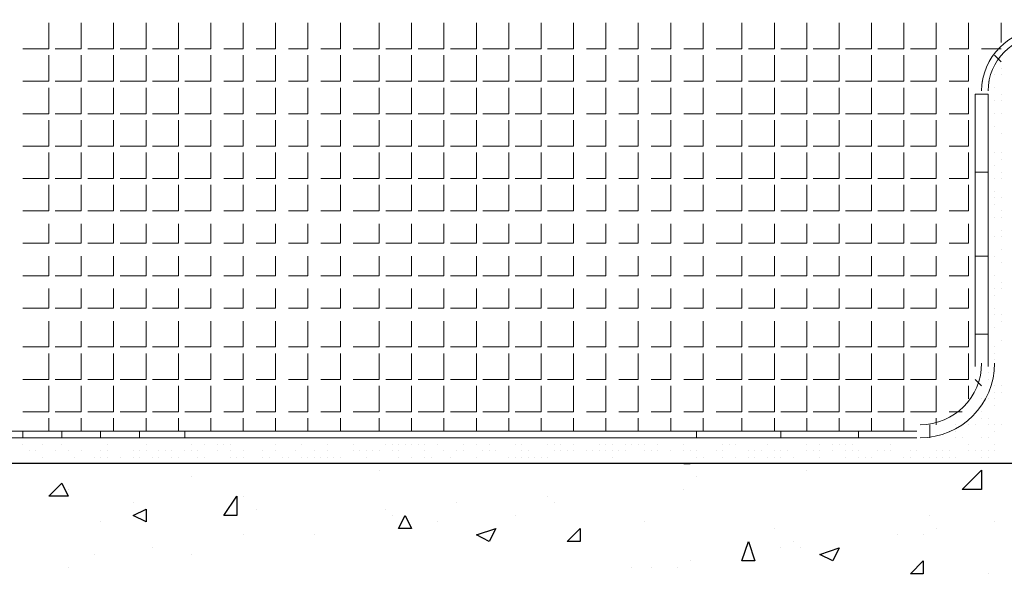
# Model space of a CAD drawing. Header units: metres. Extents: x 5.7 to 89.8, y 4 to 63.5.
# Tile 276 of 475: x 55.859 to 57.323, y 9.955 to 10.789. Entities that reach past the tile are written whole.
import ezdxf

# ---------------------------------------------------------------- set-up
doc = ezdxf.new("R2010")
doc.units = ezdxf.units.M
doc.header["$MEASUREMENT"] = 0
for name, color, linetype in [('PDF17_hatch', 7, 'Continuous'), ('PDF17_hatch-borshi', 7, 'Continuous'), ('PDF17_hatch-plan', 7, 'Continuous'), ('PDF17_kaff', 7, 'Continuous'), ('PDF17_wall', 7, 'Continuous')]:
    doc.layers.add(name, color=color, linetype=linetype)

msp = doc.modelspace()

# ---------------------------------------------------------------- linework, layer by layer
at = {"layer": 'PDF17_hatch', "lineweight": 25}
for points in [[(56.3939, 10.1192), (56.3939, 10.1192)], [(56.8466, 10.1288), (56.8562, 10.1288)], [(56.8562, 10.1288), (56.8562, 10.1288)], [(56.9525, 10.1288), (56.9525, 10.1288)], [(57.0295, 10.1192), (57.0295, 10.1192)], [(56.1146, 10.1095), (56.1146, 10.1095)], [(56.8658, 10.1095), (56.8658, 10.1095)], [(55.9316, 10.0903), (55.9316, 10.0903)], [(56.8466, 10.0903), (56.8466, 10.0903)], [(56.1916, 10.0807), (56.1916, 10.0807)], [(56.6443, 10.0807), (56.6443, 10.0807)], [(56.0279, 10.071), (56.0279, 10.071)], [(56.2109, 10.0614), (56.2109, 10.0614)], [(56.4035, 10.0614), (56.4035, 10.0614)], [(56.5095, 10.071), (56.5095, 10.071)], [(56.6539, 10.071), (56.6539, 10.071)], [(56.4131, 10.0518), (56.4131, 10.0518)], [(56.5961, 10.0518), (56.5961, 10.0518)], [(57.2125, 10.0518), (57.2125, 10.0518)], [(55.9797, 10.0421), (55.9797, 10.0421)], [(56.4806, 10.0421), (56.4806, 10.0421)], [(56.7888, 10.0421), (56.7888, 10.0421)], [(56.9814, 10.0325), (56.9814, 10.0325)], [(57.2222, 10.0325), (57.2222, 10.0325)], [(57.3089, 10.0421), (57.3089, 10.0421)], [(56.1916, 10.0229), (56.1916, 10.0229)], [(56.2976, 10.0229), (56.2976, 10.0229)], [(57.1644, 10.0229), (57.1644, 10.0229)], [(57.2029, 10.0229), (57.2029, 10.0229)], [(56.0568, 10.0036), (56.0568, 10.0036)], [(56.991, 10.0036), (56.991, 10.0036)], [(57.0103, 10.0132), (57.0103, 10.0132)], [(57.0199, 10.0036), (57.0199, 10.0036)], [(55.9701, 9.994), (55.9701, 9.994)], [(56.1146, 9.994), (56.1146, 9.994)], [(56.8562, 9.9843), (56.8562, 9.9843)], [(55.9316, 9.9747), (55.9316, 9.9747)], [(56.7695, 9.9747), (56.7695, 9.9747)], [(56.7984, 9.9747), (56.7984, 9.9747)], [(56.8369, 9.9747), (56.8369, 9.9747)], [(57.2992, 9.9651), (57.2992, 9.9651)]]:
    msp.add_lwpolyline(points, dxfattribs=at)
for points in [[(57.2896, 10.0903), (57.2607, 10.0903), (57.2896, 10.1192)], [(55.922, 10.0999), (55.9316, 10.0807), (55.9027, 10.0807)], [(56.182, 10.0807), (56.182, 10.0518), (56.1627, 10.0518)], [(56.0472, 10.0614), (56.0472, 10.0421), (56.0279, 10.0518)], [(56.4324, 10.0518), (56.442, 10.0325), (56.4228, 10.0325)], [(56.5672, 10.0325), (56.5576, 10.0132), (56.5384, 10.0229)], [(56.6925, 10.0325), (56.6925, 10.0132), (56.6732, 10.0132)], [(56.9429, 10.0132), (56.9525, 9.9843), (56.9332, 9.9843)], [(57.0777, 10.0036), (57.0681, 9.9843), (57.0488, 9.994)], [(57.2029, 9.9843), (57.2029, 9.9651), (57.1836, 9.9651)]]:
    msp.add_lwpolyline(points, close=True, dxfattribs=at)
at = {"layer": 'PDF17_hatch-borshi', "lineweight": 18}
for points in [[(57.3185, 10.7356), (57.3185, 10.7356)], [(57.3185, 10.7163), (57.3185, 10.7163)], [(57.3089, 10.7067), (57.3089, 10.7067)], [(57.3185, 10.7067), (57.3185, 10.7067)], [(57.3185, 10.7067), (57.3185, 10.7067)], [(57.2992, 10.6971), (57.2992, 10.6971)], [(57.2992, 10.6874), (57.2992, 10.6874)], [(57.3089, 10.6874), (57.3089, 10.6874)], [(57.3089, 10.6874), (57.3089, 10.6874)], [(57.3185, 10.6778), (57.3185, 10.6778)], [(57.3185, 10.6778), (57.3185, 10.6778)], [(57.2992, 10.6585), (57.2992, 10.6585)], [(57.3089, 10.6682), (57.3089, 10.6682)], [(57.3185, 10.6682), (57.3185, 10.6682)], [(57.3089, 10.6489), (57.3089, 10.6489)], [(57.3185, 10.6489), (57.3185, 10.6489)], [(57.3185, 10.6489), (57.3185, 10.6489)], [(57.2992, 10.6393), (57.2992, 10.6393)], [(57.2992, 10.6296), (57.2992, 10.6296)], [(57.3089, 10.6296), (57.3089, 10.6296)], [(57.3185, 10.62), (57.3185, 10.62)], [(57.3185, 10.62), (57.3185, 10.62)], [(57.2992, 10.6007), (57.2992, 10.6007)], [(57.2992, 10.5911), (57.2992, 10.5911)], [(57.3089, 10.5911), (57.3089, 10.5911)], [(57.3089, 10.5911), (57.3089, 10.5911)], [(57.3185, 10.5911), (57.3185, 10.5911)], [(57.2992, 10.5815), (57.2992, 10.5815)], [(57.2992, 10.5718), (57.2992, 10.5718)], [(57.3089, 10.5718), (57.3089, 10.5718)], [(57.3185, 10.5815), (57.3185, 10.5815)], [(57.3185, 10.5622), (57.3185, 10.5622)], [(57.2992, 10.543), (57.2992, 10.543)], [(57.3089, 10.5526), (57.3089, 10.5526)], [(57.3185, 10.5526), (57.3185, 10.5526)], [(57.3185, 10.5526), (57.3185, 10.5526)], [(57.3185, 10.5526), (57.3185, 10.5526)], [(57.2992, 10.5333), (57.2992, 10.5333)], [(57.3089, 10.5333), (57.3089, 10.5333)], [(57.2992, 10.5141), (57.2992, 10.5141)], [(57.3089, 10.5237), (57.3089, 10.5237)], [(57.3089, 10.5141), (57.3089, 10.5141)], [(57.3185, 10.5237), (57.3185, 10.5237)], [(57.3185, 10.5044), (57.3185, 10.5044)], [(57.2992, 10.4852), (57.2992, 10.4852)], [(57.3089, 10.4948), (57.3089, 10.4948)], [(57.3185, 10.4948), (57.3185, 10.4948)], [(57.3185, 10.4948), (57.3185, 10.4948)], [(57.3185, 10.4755), (57.3185, 10.4755)], [(57.2992, 10.4659), (57.2992, 10.4659)], [(57.2992, 10.4563), (57.2992, 10.4563)], [(57.3089, 10.4659), (57.3089, 10.4659)], [(57.3089, 10.4659), (57.3089, 10.4659)], [(57.3185, 10.4659), (57.3185, 10.4659)], [(57.3185, 10.4466), (57.3185, 10.4466)], [(57.3089, 10.437), (57.3089, 10.437)], [(57.3185, 10.4274), (57.3185, 10.4274)], [(57.2992, 10.4177), (57.2992, 10.4177)], [(57.2992, 10.4177), (57.2992, 10.4177)], [(57.3089, 10.4081), (57.3089, 10.4081)], [(57.3185, 10.3985), (57.3185, 10.3985)], [(57.3089, 10.3889), (57.3089, 10.3889)], [(57.3089, 10.3889), (57.3089, 10.3889)], [(57.3185, 10.3889), (57.3185, 10.3889)], [(57.2992, 10.3792), (57.2992, 10.3792)], [(57.3089, 10.3792), (57.3089, 10.3792)], [(57.2992, 10.3503), (57.2992, 10.3503)], [(57.3089, 10.36), (57.3089, 10.36)], [(57.3089, 10.3503), (57.3089, 10.3503)], [(57.3089, 10.3503), (57.3089, 10.3503)], [(57.3185, 10.3503), (57.3185, 10.3503)], [(57.3185, 10.3407), (57.3185, 10.3407)], [(57.2992, 10.3214), (57.2992, 10.3214)], [(57.3089, 10.3311), (57.3089, 10.3311)], [(57.3185, 10.3118), (57.3185, 10.3118)], [(57.3089, 10.3022), (57.3089, 10.3022)], [(57.3089, 10.2925), (57.3089, 10.2925)], [(57.3089, 10.2829), (57.3089, 10.2829)], [(57.2992, 10.2733), (57.2992, 10.2733)], [(57.2992, 10.2636), (57.2992, 10.2636)], [(57.3089, 10.2733), (57.3089, 10.2733)], [(57.3089, 10.2733), (57.3089, 10.2733)], [(57.2992, 10.254), (57.2992, 10.254)], [(57.3089, 10.2444), (57.3089, 10.2444)], [(57.3089, 10.2348), (57.3089, 10.2348)], [(57.3089, 10.2348), (57.3089, 10.2348)], [(57.3185, 10.2444), (57.3185, 10.2444)], [(57.3185, 10.2348), (57.3185, 10.2348)], [(57.2896, 10.2251), (57.2896, 10.2251)], [(57.2992, 10.2251), (57.2992, 10.2251)], [(57.3089, 10.2251), (57.3089, 10.2251)], [(57.28, 10.2059), (57.28, 10.2059)], [(57.2896, 10.2059), (57.2896, 10.2059)], [(57.3089, 10.2155), (57.3089, 10.2155)], [(57.2896, 10.1962), (57.2896, 10.1962)], [(57.2992, 10.1962), (57.2992, 10.1962)], [(57.2414, 10.177), (57.2414, 10.177)], [(57.2511, 10.1866), (57.2511, 10.1866)], [(57.2511, 10.177), (57.2511, 10.177)], [(57.2703, 10.1866), (57.2703, 10.1866)], [(57.2703, 10.1866), (57.2703, 10.1866)], [(57.2703, 10.1866), (57.2703, 10.1866)], [(57.28, 10.1866), (57.28, 10.1866)], [(57.28, 10.1866), (57.28, 10.1866)], [(57.2992, 10.1866), (57.2992, 10.1866)], [(57.2992, 10.1866), (57.2992, 10.1866)], [(57.3089, 10.1866), (57.3089, 10.1866)], [(57.3089, 10.177), (57.3089, 10.177)], [(57.3185, 10.1866), (57.3185, 10.1866)], [(57.3185, 10.1866), (57.3185, 10.1866)], [(55.8834, 10.1673), (55.8834, 10.1673)], [(55.8931, 10.1673), (55.8931, 10.1673)], [(55.9027, 10.1673), (55.9027, 10.1673)], [(55.9123, 10.1673), (55.9123, 10.1673)], [(55.9316, 10.1673), (55.9316, 10.1673)], [(55.9316, 10.1673), (55.9316, 10.1673)], [(55.9509, 10.1673), (55.9509, 10.1673)], [(55.9701, 10.1673), (55.9701, 10.1673)], [(55.999, 10.1673), (55.999, 10.1673)], [(56.0086, 10.1673), (56.0086, 10.1673)], [(56.0375, 10.1673), (56.0375, 10.1673)], [(56.0472, 10.1673), (56.0472, 10.1673)], [(56.0568, 10.1673), (56.0568, 10.1673)], [(56.0953, 10.1673), (56.0953, 10.1673)], [(56.0953, 10.1673), (56.0953, 10.1673)], [(56.1338, 10.1673), (56.1338, 10.1673)], [(56.1435, 10.1673), (56.1435, 10.1673)], [(56.1627, 10.1673), (56.1627, 10.1673)], [(56.1724, 10.1673), (56.1724, 10.1673)], [(56.1916, 10.1673), (56.1916, 10.1673)], [(56.1916, 10.1673), (56.1916, 10.1673)], [(56.2013, 10.1673), (56.2013, 10.1673)], [(56.2109, 10.1673), (56.2109, 10.1673)], [(56.2205, 10.1673), (56.2205, 10.1673)], [(56.2205, 10.1673), (56.2205, 10.1673)], [(56.2398, 10.1673), (56.2398, 10.1673)], [(56.259, 10.1673), (56.259, 10.1673)], [(56.2879, 10.1673), (56.2879, 10.1673)], [(56.2879, 10.1673), (56.2879, 10.1673)], [(56.3361, 10.1673), (56.3361, 10.1673)], [(56.3457, 10.1673), (56.3457, 10.1673)], [(56.3843, 10.1673), (56.3843, 10.1673)], [(56.4035, 10.1673), (56.4035, 10.1673)], [(56.4324, 10.1673), (56.4324, 10.1673)], [(56.4709, 10.1673), (56.4709, 10.1673)], [(56.4806, 10.1673), (56.4806, 10.1673)], [(56.4998, 10.1673), (56.4998, 10.1673)], [(56.5095, 10.1673), (56.5095, 10.1673)], [(56.5191, 10.1673), (56.5191, 10.1673)], [(56.5287, 10.1673), (56.5287, 10.1673)], [(56.5287, 10.1673), (56.5287, 10.1673)], [(56.5769, 10.1673), (56.5769, 10.1673)], [(56.625, 10.1673), (56.625, 10.1673)], [(56.6732, 10.1673), (56.6732, 10.1673)], [(56.7213, 10.1673), (56.7213, 10.1673)], [(56.7695, 10.1673), (56.7695, 10.1673)], [(56.808, 10.1673), (56.808, 10.1673)], [(56.8177, 10.1673), (56.8177, 10.1673)], [(56.8273, 10.1673), (56.8273, 10.1673)], [(56.8658, 10.1673), (56.8658, 10.1673)], [(56.8851, 10.1673), (56.8851, 10.1673)], [(56.914, 10.1673), (56.914, 10.1673)], [(56.9525, 10.1673), (56.9525, 10.1673)], [(56.9621, 10.1673), (56.9621, 10.1673)], [(56.9718, 10.1673), (56.9718, 10.1673)], [(57.0103, 10.1673), (57.0103, 10.1673)], [(57.0103, 10.1673), (57.0103, 10.1673)], [(57.0488, 10.1673), (57.0488, 10.1673)], [(57.0584, 10.1673), (57.0584, 10.1673)], [(57.0777, 10.1673), (57.0777, 10.1673)], [(57.0873, 10.1673), (57.0873, 10.1673)], [(57.1066, 10.1673), (57.1066, 10.1673)], [(57.1066, 10.1673), (57.1066, 10.1673)], [(57.1162, 10.1673), (57.1162, 10.1673)], [(57.1259, 10.1673), (57.1259, 10.1673)], [(57.1259, 10.1673), (57.1259, 10.1673)], [(57.1451, 10.1673), (57.1451, 10.1673)], [(57.1548, 10.1673), (57.1548, 10.1673)], [(57.1644, 10.1673), (57.1644, 10.1673)], [(57.2029, 10.1673), (57.2029, 10.1673)], [(57.2029, 10.1673), (57.2029, 10.1673)], [(57.2125, 10.1673), (57.2125, 10.1673)], [(57.2511, 10.1673), (57.2511, 10.1673)], [(57.2511, 10.1673), (57.2511, 10.1673)], [(57.2607, 10.1673), (57.2607, 10.1673)], [(57.2896, 10.1673), (57.2896, 10.1673)], [(57.2992, 10.1673), (57.2992, 10.1673)], [(55.8642, 10.1577), (55.8642, 10.1577)], [(55.8642, 10.1577), (55.8642, 10.1577)], [(55.8738, 10.1481), (55.8738, 10.1481)], [(55.8834, 10.1481), (55.8834, 10.1481)], [(55.8834, 10.1481), (55.8834, 10.1481)], [(55.8931, 10.1577), (55.8931, 10.1577)], [(55.9123, 10.1481), (55.9123, 10.1481)], [(55.922, 10.1577), (55.922, 10.1577)], [(55.9316, 10.1481), (55.9316, 10.1481)], [(55.9509, 10.1481), (55.9509, 10.1481)], [(55.9797, 10.1481), (55.9797, 10.1481)], [(55.9894, 10.1577), (55.9894, 10.1577)], [(55.9894, 10.1481), (55.9894, 10.1481)], [(56.0279, 10.1481), (56.0279, 10.1481)], [(56.0375, 10.1481), (56.0375, 10.1481)], [(56.0472, 10.1577), (56.0472, 10.1577)], [(56.0472, 10.1481), (56.0472, 10.1481)], [(56.0664, 10.1481), (56.0664, 10.1481)], [(56.0761, 10.1481), (56.0761, 10.1481)], [(56.0761, 10.1481), (56.0761, 10.1481)], [(56.0761, 10.1481), (56.0761, 10.1481)], [(56.0857, 10.1481), (56.0857, 10.1481)], [(56.105, 10.1481), (56.105, 10.1481)], [(56.1146, 10.1577), (56.1146, 10.1577)], [(56.1146, 10.1577), (56.1146, 10.1577)], [(56.1146, 10.1481), (56.1146, 10.1481)], [(56.1146, 10.1481), (56.1146, 10.1481)], [(56.1242, 10.1481), (56.1242, 10.1481)], [(56.1338, 10.1577), (56.1338, 10.1577)], [(56.1531, 10.1577), (56.1531, 10.1577)], [(56.1531, 10.1481), (56.1531, 10.1481)], [(56.1627, 10.1577), (56.1627, 10.1577)], [(56.1724, 10.1577), (56.1724, 10.1577)], [(56.1724, 10.1577), (56.1724, 10.1577)], [(56.1724, 10.1481), (56.1724, 10.1481)], [(56.1916, 10.1481), (56.1916, 10.1481)], [(56.2205, 10.1481), (56.2205, 10.1481)], [(56.2398, 10.1577), (56.2398, 10.1577)], [(56.2398, 10.1481), (56.2398, 10.1481)], [(56.2687, 10.1481), (56.2687, 10.1481)], [(56.2783, 10.1577), (56.2783, 10.1577)], [(56.2976, 10.1481), (56.2976, 10.1481)], [(56.3168, 10.1577), (56.3168, 10.1577)], [(56.3168, 10.1481), (56.3168, 10.1481)], [(56.3554, 10.1577), (56.3554, 10.1577)], [(56.3554, 10.1481), (56.3554, 10.1481)], [(56.365, 10.1481), (56.365, 10.1481)], [(56.365, 10.1481), (56.365, 10.1481)], [(56.3746, 10.1481), (56.3746, 10.1481)], [(56.3843, 10.1481), (56.3843, 10.1481)], [(56.3939, 10.1481), (56.3939, 10.1481)], [(56.4035, 10.1577), (56.4035, 10.1577)], [(56.4131, 10.1577), (56.4131, 10.1577)], [(56.4131, 10.1481), (56.4131, 10.1481)], [(56.4131, 10.1481), (56.4131, 10.1481)], [(56.4228, 10.1577), (56.4228, 10.1577)], [(56.4228, 10.1481), (56.4228, 10.1481)], [(56.4324, 10.1577), (56.4324, 10.1577)], [(56.442, 10.1577), (56.442, 10.1577)], [(56.4517, 10.1577), (56.4517, 10.1577)], [(56.4613, 10.1577), (56.4613, 10.1577)], [(56.4613, 10.1481), (56.4613, 10.1481)], [(56.4806, 10.1577), (56.4806, 10.1577)], [(56.4806, 10.1577), (56.4806, 10.1577)], [(56.4902, 10.1481), (56.4902, 10.1481)], [(56.5095, 10.1481), (56.5095, 10.1481)], [(56.5191, 10.1577), (56.5191, 10.1577)], [(56.5191, 10.1481), (56.5191, 10.1481)], [(56.5384, 10.1577), (56.5384, 10.1577)], [(56.548, 10.1481), (56.548, 10.1481)], [(56.5576, 10.1577), (56.5576, 10.1577)], [(56.5576, 10.1481), (56.5576, 10.1481)], [(56.5672, 10.1481), (56.5672, 10.1481)], [(56.5961, 10.1577), (56.5961, 10.1577)], [(56.6058, 10.1577), (56.6058, 10.1577)], [(56.6058, 10.1481), (56.6058, 10.1481)], [(56.6154, 10.1481), (56.6154, 10.1481)], [(56.6154, 10.1481), (56.6154, 10.1481)], [(56.6443, 10.1577), (56.6443, 10.1577)], [(56.6539, 10.1577), (56.6539, 10.1577)], [(56.6539, 10.1481), (56.6539, 10.1481)], [(56.6539, 10.1481), (56.6539, 10.1481)], [(56.6636, 10.1577), (56.6636, 10.1577)], [(56.6636, 10.1481), (56.6636, 10.1481)], [(56.6636, 10.1481), (56.6636, 10.1481)], [(56.6732, 10.1481), (56.6732, 10.1481)], [(56.6828, 10.1577), (56.6828, 10.1577)], [(56.6828, 10.1481), (56.6828, 10.1481)], [(56.7021, 10.1481), (56.7021, 10.1481)], [(56.7021, 10.1481), (56.7021, 10.1481)], [(56.7021, 10.1481), (56.7021, 10.1481)], [(56.7117, 10.1481), (56.7117, 10.1481)], [(56.7213, 10.1577), (56.7213, 10.1577)], [(56.7213, 10.1577), (56.7213, 10.1577)], [(56.7213, 10.1481), (56.7213, 10.1481)], [(56.731, 10.1577), (56.731, 10.1577)], [(56.731, 10.1481), (56.731, 10.1481)], [(56.7406, 10.1577), (56.7406, 10.1577)], [(56.7406, 10.1481), (56.7406, 10.1481)], [(56.7502, 10.1481), (56.7502, 10.1481)], [(56.7599, 10.1577), (56.7599, 10.1577)], [(56.7599, 10.1577), (56.7599, 10.1577)], [(56.7599, 10.1481), (56.7599, 10.1481)], [(56.7695, 10.1577), (56.7695, 10.1577)], [(56.7791, 10.1577), (56.7791, 10.1577)], [(56.7791, 10.1577), (56.7791, 10.1577)], [(56.7888, 10.1577), (56.7888, 10.1577)], [(56.7888, 10.1481), (56.7888, 10.1481)], [(56.7984, 10.1481), (56.7984, 10.1481)], [(56.7984, 10.1481), (56.7984, 10.1481)], [(56.808, 10.1577), (56.808, 10.1577)], [(56.808, 10.1481), (56.808, 10.1481)], [(56.8273, 10.1481), (56.8273, 10.1481)], [(56.8466, 10.1577), (56.8466, 10.1577)], [(56.8466, 10.1577), (56.8466, 10.1577)], [(56.8466, 10.1481), (56.8466, 10.1481)], [(56.8562, 10.1481), (56.8562, 10.1481)], [(56.8562, 10.1481), (56.8562, 10.1481)], [(56.8658, 10.1481), (56.8658, 10.1481)], [(56.8947, 10.1481), (56.8947, 10.1481)], [(56.9043, 10.1577), (56.9043, 10.1577)], [(56.9043, 10.1481), (56.9043, 10.1481)], [(56.9043, 10.1481), (56.9043, 10.1481)], [(56.914, 10.1577), (56.914, 10.1577)], [(56.9236, 10.1577), (56.9236, 10.1577)], [(56.9429, 10.1481), (56.9429, 10.1481)], [(56.9429, 10.1481), (56.9429, 10.1481)], [(56.9525, 10.1481), (56.9525, 10.1481)], [(56.9621, 10.1481), (56.9621, 10.1481)], [(56.9718, 10.1577), (56.9718, 10.1577)], [(56.9814, 10.1481), (56.9814, 10.1481)], [(56.991, 10.1481), (56.991, 10.1481)], [(56.991, 10.1481), (56.991, 10.1481)], [(56.991, 10.1481), (56.991, 10.1481)], [(57.0007, 10.1481), (57.0007, 10.1481)], [(57.0007, 10.1481), (57.0007, 10.1481)], [(57.0295, 10.1577), (57.0295, 10.1577)], [(57.0295, 10.1577), (57.0295, 10.1577)], [(57.0295, 10.1481), (57.0295, 10.1481)], [(57.0295, 10.1481), (57.0295, 10.1481)], [(57.0295, 10.1481), (57.0295, 10.1481)], [(57.0392, 10.1481), (57.0392, 10.1481)], [(57.0488, 10.1577), (57.0488, 10.1577)], [(57.0488, 10.1481), (57.0488, 10.1481)], [(57.0681, 10.1577), (57.0681, 10.1577)], [(57.0681, 10.1481), (57.0681, 10.1481)], [(57.0777, 10.1577), (57.0777, 10.1577)], [(57.0873, 10.1577), (57.0873, 10.1577)], [(57.0873, 10.1481), (57.0873, 10.1481)], [(57.097, 10.1577), (57.097, 10.1577)], [(57.097, 10.1481), (57.097, 10.1481)], [(57.1066, 10.1481), (57.1066, 10.1481)], [(57.1355, 10.1481), (57.1355, 10.1481)], [(57.1451, 10.1481), (57.1451, 10.1481)], [(57.1548, 10.1577), (57.1548, 10.1577)], [(57.1548, 10.1481), (57.1548, 10.1481)], [(57.1548, 10.1481), (57.1548, 10.1481)], [(57.1836, 10.1481), (57.1836, 10.1481)], [(57.1933, 10.1481), (57.1933, 10.1481)], [(57.1933, 10.1481), (57.1933, 10.1481)], [(57.2222, 10.1481), (57.2222, 10.1481)], [(57.2318, 10.1481), (57.2318, 10.1481)], [(57.2318, 10.1481), (57.2318, 10.1481)], [(57.2414, 10.1481), (57.2414, 10.1481)], [(57.2703, 10.1577), (57.2703, 10.1577)], [(57.2703, 10.1481), (57.2703, 10.1481)], [(57.28, 10.1481), (57.28, 10.1481)], [(57.28, 10.1481), (57.28, 10.1481)], [(57.2896, 10.1481), (57.2896, 10.1481)], [(57.2896, 10.1481), (57.2896, 10.1481)], [(57.2992, 10.1481), (57.2992, 10.1481)], [(57.3089, 10.1577), (57.3089, 10.1577)], [(57.3089, 10.1481), (57.3089, 10.1481)], [(55.8931, 10.1384), (55.8931, 10.1384)], [(55.9412, 10.1384), (55.9412, 10.1384)], [(55.9412, 10.1384), (55.9412, 10.1384)], [(55.9701, 10.1384), (55.9701, 10.1384)], [(55.9797, 10.1384), (55.9797, 10.1384)], [(55.9894, 10.1384), (55.9894, 10.1384)], [(55.9894, 10.1384), (55.9894, 10.1384)], [(56.0086, 10.1384), (56.0086, 10.1384)], [(56.0086, 10.1384), (56.0086, 10.1384)], [(56.0086, 10.1384), (56.0086, 10.1384)], [(56.0279, 10.1384), (56.0279, 10.1384)], [(56.0375, 10.1384), (56.0375, 10.1384)], [(56.0375, 10.1384), (56.0375, 10.1384)], [(56.0568, 10.1384), (56.0568, 10.1384)], [(56.0664, 10.1384), (56.0664, 10.1384)], [(56.0857, 10.1384), (56.0857, 10.1384)], [(56.0953, 10.1384), (56.0953, 10.1384)], [(56.1242, 10.1384), (56.1242, 10.1384)], [(56.1338, 10.1384), (56.1338, 10.1384)], [(56.1338, 10.1384), (56.1338, 10.1384)], [(56.1724, 10.1384), (56.1724, 10.1384)], [(56.182, 10.1384), (56.182, 10.1384)], [(56.1916, 10.1384), (56.1916, 10.1384)], [(56.2205, 10.1384), (56.2205, 10.1384)], [(56.2302, 10.1384), (56.2302, 10.1384)], [(56.2494, 10.1384), (56.2494, 10.1384)], [(56.259, 10.1384), (56.259, 10.1384)], [(56.2783, 10.1384), (56.2783, 10.1384)], [(56.2879, 10.1384), (56.2879, 10.1384)], [(56.2976, 10.1384), (56.2976, 10.1384)], [(56.2976, 10.1384), (56.2976, 10.1384)], [(56.3072, 10.1384), (56.3072, 10.1384)], [(56.3168, 10.1384), (56.3168, 10.1384)], [(56.3265, 10.1384), (56.3265, 10.1384)], [(56.3361, 10.1384), (56.3361, 10.1384)], [(56.3361, 10.1384), (56.3361, 10.1384)], [(56.3746, 10.1384), (56.3746, 10.1384)], [(56.3746, 10.1384), (56.3746, 10.1384)], [(56.3746, 10.1384), (56.3746, 10.1384)], [(56.4228, 10.1384), (56.4228, 10.1384)], [(56.4228, 10.1384), (56.4228, 10.1384)], [(56.442, 10.1384), (56.442, 10.1384)], [(56.4613, 10.1384), (56.4613, 10.1384)], [(56.4709, 10.1384), (56.4709, 10.1384)], [(56.4998, 10.1384), (56.4998, 10.1384)], [(56.4998, 10.1384), (56.4998, 10.1384)], [(56.5384, 10.1384), (56.5384, 10.1384)], [(56.5865, 10.1384), (56.5865, 10.1384)], [(56.5961, 10.1384), (56.5961, 10.1384)], [(56.6058, 10.1384), (56.6058, 10.1384)], [(56.6154, 10.1384), (56.6154, 10.1384)], [(56.625, 10.1384), (56.625, 10.1384)], [(56.6347, 10.1384), (56.6347, 10.1384)], [(56.6443, 10.1384), (56.6443, 10.1384)], [(56.7406, 10.1384), (56.7406, 10.1384)], [(56.8658, 10.1384), (56.8658, 10.1384)], [(56.8754, 10.1384), (56.8754, 10.1384)], [(56.9043, 10.1384), (56.9043, 10.1384)], [(56.9236, 10.1384), (56.9236, 10.1384)], [(56.9236, 10.1384), (56.9236, 10.1384)], [(56.9429, 10.1384), (56.9429, 10.1384)], [(56.9525, 10.1384), (56.9525, 10.1384)], [(56.9718, 10.1384), (56.9718, 10.1384)], [(56.9814, 10.1384), (56.9814, 10.1384)], [(56.991, 10.1384), (56.991, 10.1384)], [(57.0103, 10.1384), (57.0103, 10.1384)], [(57.0488, 10.1384), (57.0488, 10.1384)], [(57.0488, 10.1384), (57.0488, 10.1384)], [(57.0873, 10.1384), (57.0873, 10.1384)], [(57.1066, 10.1384), (57.1066, 10.1384)], [(57.1162, 10.1384), (57.1162, 10.1384)], [(57.1259, 10.1384), (57.1259, 10.1384)], [(57.174, 10.1384), (57.174, 10.1384)], [(57.174, 10.1384), (57.174, 10.1384)], [(57.1836, 10.1384), (57.1836, 10.1384)], [(57.2029, 10.1384), (57.2029, 10.1384)], [(57.2125, 10.1384), (57.2125, 10.1384)], [(57.2125, 10.1384), (57.2125, 10.1384)], [(57.2222, 10.1384), (57.2222, 10.1384)], [(57.2318, 10.1384), (57.2318, 10.1384)], [(57.2414, 10.1384), (57.2414, 10.1384)], [(57.2511, 10.1384), (57.2511, 10.1384)], [(57.2511, 10.1384), (57.2511, 10.1384)], [(57.2896, 10.1384), (57.2896, 10.1384)], [(57.2992, 10.1384), (57.2992, 10.1384)], [(55.9316, 10.1288), (55.9316, 10.1288)], [(56.2687, 10.1288), (56.2687, 10.1288)], [(56.5672, 10.1288), (56.5672, 10.1288)], [(56.5769, 10.1288), (56.5769, 10.1288)]]:
    msp.add_lwpolyline(points, dxfattribs=at)
at = {"layer": 'PDF17_hatch-plan', "lineweight": 18}
for points in [[(55.8642, 10.7452), (55.9027, 10.7452), (55.9027, 10.7837)], [(55.9123, 10.7452), (55.9509, 10.7452), (55.9509, 10.7837)], [(55.9605, 10.7452), (55.999, 10.7452), (55.999, 10.7837)], [(56.0086, 10.7452), (56.0472, 10.7452), (56.0472, 10.7837)], [(56.0568, 10.7452), (56.0953, 10.7452), (56.0953, 10.7837)], [(56.105, 10.7452), (56.1435, 10.7452), (56.1435, 10.7837)], [(56.1627, 10.7452), (56.1916, 10.7452), (56.1916, 10.7837)], [(56.2109, 10.7452), (56.2398, 10.7452), (56.2398, 10.7837)], [(56.259, 10.7452), (56.2879, 10.7452), (56.2879, 10.7837)], [(56.3072, 10.7452), (56.3361, 10.7452), (56.3361, 10.7837)], [(56.3554, 10.7452), (56.3939, 10.7452), (56.3939, 10.7837)], [(56.4035, 10.7452), (56.442, 10.7452), (56.442, 10.7837)], [(56.4517, 10.7452), (56.4902, 10.7452), (56.4902, 10.7837)], [(56.4998, 10.7452), (56.5384, 10.7452), (56.5384, 10.7837)], [(56.548, 10.7452), (56.5865, 10.7452), (56.5865, 10.7837)], [(56.5961, 10.7452), (56.6347, 10.7452), (56.6347, 10.7837)], [(56.6443, 10.7452), (56.6828, 10.7452), (56.6828, 10.7837)], [(56.7021, 10.7452), (56.731, 10.7452), (56.731, 10.7837)], [(56.7502, 10.7452), (56.7791, 10.7452), (56.7791, 10.7837)], [(56.7984, 10.7452), (56.8273, 10.7452), (56.8273, 10.7837)], [(56.8466, 10.7452), (56.8754, 10.7452), (56.8754, 10.7837)], [(56.8947, 10.7452), (56.9332, 10.7452), (56.9332, 10.7837)], [(56.9429, 10.7452), (56.9814, 10.7452), (56.9814, 10.7837)], [(56.991, 10.7452), (57.0295, 10.7452), (57.0295, 10.7837)], [(57.0392, 10.7452), (57.0777, 10.7452), (57.0777, 10.7837)], [(57.0873, 10.7452), (57.1259, 10.7452), (57.1259, 10.7837)], [(57.1355, 10.7452), (57.174, 10.7452), (57.174, 10.7837)], [(57.1836, 10.7452), (57.2222, 10.7452), (57.2222, 10.7837)], [(57.2414, 10.7452), (57.2703, 10.7452), (57.2703, 10.7837)], [(57.3185, 10.7548), (57.3185, 10.7837)], [(55.8642, 10.6971), (55.9027, 10.6971), (55.9027, 10.7356)], [(55.9123, 10.6971), (55.9509, 10.6971), (55.9509, 10.7356)], [(55.9605, 10.6971), (55.999, 10.6971), (55.999, 10.7356)], [(56.0086, 10.6971), (56.0472, 10.6971), (56.0472, 10.7356)], [(56.0568, 10.6971), (56.0953, 10.6971), (56.0953, 10.7356)], [(56.105, 10.6971), (56.1435, 10.6971), (56.1435, 10.7356)], [(56.1627, 10.6971), (56.1916, 10.6971), (56.1916, 10.7356)], [(56.2109, 10.6971), (56.2398, 10.6971), (56.2398, 10.7356)], [(56.259, 10.6971), (56.2879, 10.6971), (56.2879, 10.7356)], [(56.3072, 10.6971), (56.3361, 10.6971), (56.3361, 10.7356)], [(56.3554, 10.6971), (56.3939, 10.6971), (56.3939, 10.7356)], [(56.4035, 10.6971), (56.442, 10.6971), (56.442, 10.7356)], [(56.4517, 10.6971), (56.4902, 10.6971), (56.4902, 10.7356)], [(56.4998, 10.6971), (56.5384, 10.6971), (56.5384, 10.7356)], [(56.548, 10.6971), (56.5865, 10.6971), (56.5865, 10.7356)], [(56.5961, 10.6971), (56.6347, 10.6971), (56.6347, 10.7356)], [(56.6443, 10.6971), (56.6828, 10.6971), (56.6828, 10.7356)], [(56.7021, 10.6971), (56.731, 10.6971), (56.731, 10.7356)], [(56.7502, 10.6971), (56.7791, 10.6971), (56.7791, 10.7356)], [(56.7984, 10.6971), (56.8273, 10.6971), (56.8273, 10.7356)], [(56.8466, 10.6971), (56.8754, 10.6971), (56.8754, 10.7356)], [(56.8947, 10.6971), (56.9332, 10.6971), (56.9332, 10.7356)], [(56.9429, 10.6971), (56.9814, 10.6971), (56.9814, 10.7356)], [(56.991, 10.6971), (57.0295, 10.6971), (57.0295, 10.7356)], [(57.0392, 10.6971), (57.0777, 10.6971), (57.0777, 10.7356)], [(57.0873, 10.6971), (57.1259, 10.6971), (57.1259, 10.7356)], [(57.1355, 10.6971), (57.174, 10.6971), (57.174, 10.7356)], [(57.1836, 10.6971), (57.2222, 10.6971), (57.2222, 10.7356)], [(57.2414, 10.6971), (57.2703, 10.6971), (57.2703, 10.7356)], [(57.3185, 10.7452), (57.2896, 10.7452)], [(55.8642, 10.6489), (55.9027, 10.6489), (55.9027, 10.6874)], [(55.9123, 10.6489), (55.9509, 10.6489), (55.9509, 10.6874)], [(55.9605, 10.6489), (55.999, 10.6489), (55.999, 10.6874)], [(56.0086, 10.6489), (56.0472, 10.6489), (56.0472, 10.6874)], [(56.0568, 10.6489), (56.0953, 10.6489), (56.0953, 10.6874)], [(56.105, 10.6489), (56.1435, 10.6489), (56.1435, 10.6874)], [(56.1627, 10.6489), (56.1916, 10.6489), (56.1916, 10.6874)], [(56.2109, 10.6489), (56.2398, 10.6489), (56.2398, 10.6874)], [(56.259, 10.6489), (56.2879, 10.6489), (56.2879, 10.6874)], [(56.3072, 10.6489), (56.3361, 10.6489), (56.3361, 10.6874)], [(56.3554, 10.6489), (56.3939, 10.6489), (56.3939, 10.6874)], [(56.4035, 10.6489), (56.442, 10.6489), (56.442, 10.6874)], [(56.4517, 10.6489), (56.4902, 10.6489), (56.4902, 10.6874)], [(56.4998, 10.6489), (56.5384, 10.6489), (56.5384, 10.6874)], [(56.548, 10.6489), (56.5865, 10.6489), (56.5865, 10.6874)], [(56.5961, 10.6489), (56.6347, 10.6489), (56.6347, 10.6874)], [(56.6443, 10.6489), (56.6828, 10.6489), (56.6828, 10.6874)], [(56.7021, 10.6489), (56.731, 10.6489), (56.731, 10.6874)], [(56.7502, 10.6489), (56.7791, 10.6489), (56.7791, 10.6874)], [(56.7984, 10.6489), (56.8273, 10.6489), (56.8273, 10.6874)], [(56.8466, 10.6489), (56.8754, 10.6489), (56.8754, 10.6874)], [(56.8947, 10.6489), (56.9332, 10.6489), (56.9332, 10.6874)], [(56.9429, 10.6489), (56.9814, 10.6489), (56.9814, 10.6874)], [(56.991, 10.6489), (57.0295, 10.6489), (57.0295, 10.6874)], [(57.0392, 10.6489), (57.0777, 10.6489), (57.0777, 10.6874)], [(57.0873, 10.6489), (57.1259, 10.6489), (57.1259, 10.6874)], [(57.1355, 10.6489), (57.174, 10.6489), (57.174, 10.6874)], [(57.1836, 10.6489), (57.2222, 10.6489), (57.2222, 10.6874)], [(57.2414, 10.6489), (57.2703, 10.6489), (57.2703, 10.6874)], [(57.2896, 10.6971), (57.2896, 10.6971)], [(55.8642, 10.6007), (55.9027, 10.6007), (55.9027, 10.6393)], [(55.9123, 10.6007), (55.9509, 10.6007), (55.9509, 10.6393)], [(55.9605, 10.6007), (55.999, 10.6007), (55.999, 10.6393)], [(56.0086, 10.6007), (56.0472, 10.6007), (56.0472, 10.6393)], [(56.0568, 10.6007), (56.0953, 10.6007), (56.0953, 10.6393)], [(56.105, 10.6007), (56.1435, 10.6007), (56.1435, 10.6393)], [(56.1627, 10.6007), (56.1916, 10.6007), (56.1916, 10.6393)], [(56.2109, 10.6007), (56.2398, 10.6007), (56.2398, 10.6393)], [(56.259, 10.6007), (56.2879, 10.6007), (56.2879, 10.6393)], [(56.3072, 10.6007), (56.3361, 10.6007), (56.3361, 10.6393)], [(56.3554, 10.6007), (56.3939, 10.6007), (56.3939, 10.6393)], [(56.4035, 10.6007), (56.442, 10.6007), (56.442, 10.6393)], [(56.4517, 10.6007), (56.4902, 10.6007), (56.4902, 10.6393)], [(56.4998, 10.6007), (56.5384, 10.6007), (56.5384, 10.6393)], [(56.548, 10.6007), (56.5865, 10.6007), (56.5865, 10.6393)], [(56.5961, 10.6007), (56.6347, 10.6007), (56.6347, 10.6393)], [(56.6443, 10.6007), (56.6828, 10.6007), (56.6828, 10.6393)], [(56.7021, 10.6007), (56.731, 10.6007), (56.731, 10.6393)], [(56.7502, 10.6007), (56.7791, 10.6007), (56.7791, 10.6393)], [(56.7984, 10.6007), (56.8273, 10.6007), (56.8273, 10.6393)], [(56.8466, 10.6007), (56.8754, 10.6007), (56.8754, 10.6393)], [(56.8947, 10.6007), (56.9332, 10.6007), (56.9332, 10.6393)], [(56.9429, 10.6007), (56.9814, 10.6007), (56.9814, 10.6393)], [(56.991, 10.6007), (57.0295, 10.6007), (57.0295, 10.6393)], [(57.0392, 10.6007), (57.0777, 10.6007), (57.0777, 10.6393)], [(57.0873, 10.6007), (57.1259, 10.6007), (57.1259, 10.6393)], [(57.1355, 10.6007), (57.174, 10.6007), (57.174, 10.6393)], [(57.1836, 10.6007), (57.2222, 10.6007), (57.2222, 10.6393)], [(57.2414, 10.6007), (57.2703, 10.6007), (57.2703, 10.6393)], [(55.8642, 10.5526), (55.9027, 10.5526), (55.9027, 10.5911)], [(55.9123, 10.5526), (55.9509, 10.5526), (55.9509, 10.5911)], [(55.9605, 10.5526), (55.999, 10.5526), (55.999, 10.5911)], [(56.0086, 10.5526), (56.0472, 10.5526), (56.0472, 10.5911)], [(56.0568, 10.5526), (56.0953, 10.5526), (56.0953, 10.5911)], [(56.105, 10.5526), (56.1435, 10.5526), (56.1435, 10.5911)], [(56.1627, 10.5526), (56.1916, 10.5526), (56.1916, 10.5911)], [(56.2109, 10.5526), (56.2398, 10.5526), (56.2398, 10.5911)], [(56.259, 10.5526), (56.2879, 10.5526), (56.2879, 10.5911)], [(56.3072, 10.5526), (56.3361, 10.5526), (56.3361, 10.5911)], [(56.3554, 10.5526), (56.3939, 10.5526), (56.3939, 10.5911)], [(56.4035, 10.5526), (56.442, 10.5526), (56.442, 10.5911)], [(56.4517, 10.5526), (56.4902, 10.5526), (56.4902, 10.5911)], [(56.4998, 10.5526), (56.5384, 10.5526), (56.5384, 10.5911)], [(56.548, 10.5526), (56.5865, 10.5526), (56.5865, 10.5911)], [(56.5961, 10.5526), (56.6347, 10.5526), (56.6347, 10.5911)], [(56.6443, 10.5526), (56.6828, 10.5526), (56.6828, 10.5911)], [(56.7021, 10.5526), (56.731, 10.5526), (56.731, 10.5911)], [(56.7502, 10.5526), (56.7791, 10.5526), (56.7791, 10.5911)], [(56.7984, 10.5526), (56.8273, 10.5526), (56.8273, 10.5911)], [(56.8466, 10.5526), (56.8754, 10.5526), (56.8754, 10.5911)], [(56.8947, 10.5526), (56.9332, 10.5526), (56.9332, 10.5911)], [(56.9429, 10.5526), (56.9814, 10.5526), (56.9814, 10.5911)], [(56.991, 10.5526), (57.0295, 10.5526), (57.0295, 10.5911)], [(57.0392, 10.5526), (57.0777, 10.5526), (57.0777, 10.5911)], [(57.0873, 10.5526), (57.1259, 10.5526), (57.1259, 10.5911)], [(57.1355, 10.5526), (57.174, 10.5526), (57.174, 10.5911)], [(57.1836, 10.5526), (57.2222, 10.5526), (57.2222, 10.5911)], [(57.2414, 10.5526), (57.2703, 10.5526), (57.2703, 10.5911)], [(55.8642, 10.5044), (55.9027, 10.5044), (55.9027, 10.543)], [(55.9123, 10.5044), (55.9509, 10.5044), (55.9509, 10.543)], [(55.9605, 10.5044), (55.999, 10.5044), (55.999, 10.543)], [(56.0086, 10.5044), (56.0472, 10.5044), (56.0472, 10.543)], [(56.0568, 10.5044), (56.0953, 10.5044), (56.0953, 10.543)], [(56.105, 10.5044), (56.1435, 10.5044), (56.1435, 10.543)], [(56.1627, 10.5044), (56.1916, 10.5044), (56.1916, 10.543)], [(56.2109, 10.5044), (56.2398, 10.5044), (56.2398, 10.543)], [(56.259, 10.5044), (56.2879, 10.5044), (56.2879, 10.543)], [(56.3072, 10.5044), (56.3361, 10.5044), (56.3361, 10.543)], [(56.3554, 10.5044), (56.3939, 10.5044), (56.3939, 10.543)], [(56.4035, 10.5044), (56.442, 10.5044), (56.442, 10.543)], [(56.4517, 10.5044), (56.4902, 10.5044), (56.4902, 10.543)], [(56.4998, 10.5044), (56.5384, 10.5044), (56.5384, 10.543)], [(56.548, 10.5044), (56.5865, 10.5044), (56.5865, 10.543)], [(56.5961, 10.5044), (56.6347, 10.5044), (56.6347, 10.543)], [(56.6443, 10.5044), (56.6828, 10.5044), (56.6828, 10.543)], [(56.7021, 10.5044), (56.731, 10.5044), (56.731, 10.543)], [(56.7502, 10.5044), (56.7791, 10.5044), (56.7791, 10.543)], [(56.7984, 10.5044), (56.8273, 10.5044), (56.8273, 10.543)], [(56.8466, 10.5044), (56.8754, 10.5044), (56.8754, 10.543)], [(56.8947, 10.5044), (56.9332, 10.5044), (56.9332, 10.543)], [(56.9429, 10.5044), (56.9814, 10.5044), (56.9814, 10.543)], [(56.991, 10.5044), (57.0295, 10.5044), (57.0295, 10.543)], [(57.0392, 10.5044), (57.0777, 10.5044), (57.0777, 10.543)], [(57.0873, 10.5044), (57.1259, 10.5044), (57.1259, 10.543)], [(57.1355, 10.5044), (57.174, 10.5044), (57.174, 10.543)], [(57.1836, 10.5044), (57.2222, 10.5044), (57.2222, 10.543)], [(57.2414, 10.5044), (57.2703, 10.5044), (57.2703, 10.543)], [(55.8642, 10.4563), (55.9027, 10.4563), (55.9027, 10.4852)], [(55.9123, 10.4563), (55.9509, 10.4563), (55.9509, 10.4852)], [(55.9605, 10.4563), (55.999, 10.4563), (55.999, 10.4852)], [(56.0086, 10.4563), (56.0472, 10.4563), (56.0472, 10.4852)], [(56.0568, 10.4563), (56.0953, 10.4563), (56.0953, 10.4852)], [(56.105, 10.4563), (56.1435, 10.4563), (56.1435, 10.4852)], [(56.1627, 10.4563), (56.1916, 10.4563), (56.1916, 10.4852)], [(56.2109, 10.4563), (56.2398, 10.4563), (56.2398, 10.4852)], [(56.259, 10.4563), (56.2879, 10.4563), (56.2879, 10.4852)], [(56.3072, 10.4563), (56.3361, 10.4563), (56.3361, 10.4852)], [(56.3554, 10.4563), (56.3939, 10.4563), (56.3939, 10.4852)], [(56.4035, 10.4563), (56.442, 10.4563), (56.442, 10.4852)], [(56.4517, 10.4563), (56.4902, 10.4563), (56.4902, 10.4852)], [(56.4998, 10.4563), (56.5384, 10.4563), (56.5384, 10.4852)], [(56.548, 10.4563), (56.5865, 10.4563), (56.5865, 10.4852)], [(56.5961, 10.4563), (56.6347, 10.4563), (56.6347, 10.4852)], [(56.6443, 10.4563), (56.6828, 10.4563), (56.6828, 10.4852)], [(56.7021, 10.4563), (56.731, 10.4563), (56.731, 10.4852)], [(56.7502, 10.4563), (56.7791, 10.4563), (56.7791, 10.4852)], [(56.7984, 10.4563), (56.8273, 10.4563), (56.8273, 10.4852)], [(56.8466, 10.4563), (56.8754, 10.4563), (56.8754, 10.4852)], [(56.8947, 10.4563), (56.9332, 10.4563), (56.9332, 10.4852)], [(56.9429, 10.4563), (56.9814, 10.4563), (56.9814, 10.4852)], [(56.991, 10.4563), (57.0295, 10.4563), (57.0295, 10.4852)], [(57.0392, 10.4563), (57.0777, 10.4563), (57.0777, 10.4852)], [(57.0873, 10.4563), (57.1259, 10.4563), (57.1259, 10.4852)], [(57.1355, 10.4563), (57.174, 10.4563), (57.174, 10.4852)], [(57.1836, 10.4563), (57.2222, 10.4563), (57.2222, 10.4852)], [(57.2414, 10.4563), (57.2703, 10.4563), (57.2703, 10.4852)], [(55.8642, 10.4081), (55.9027, 10.4081), (55.9027, 10.437)], [(55.9123, 10.4081), (55.9509, 10.4081), (55.9509, 10.437)], [(55.9605, 10.4081), (55.999, 10.4081), (55.999, 10.437)], [(56.0086, 10.4081), (56.0472, 10.4081), (56.0472, 10.437)], [(56.0568, 10.4081), (56.0953, 10.4081), (56.0953, 10.437)], [(56.105, 10.4081), (56.1435, 10.4081), (56.1435, 10.437)], [(56.1627, 10.4081), (56.1916, 10.4081), (56.1916, 10.437)], [(56.2109, 10.4081), (56.2398, 10.4081), (56.2398, 10.437)], [(56.259, 10.4081), (56.2879, 10.4081), (56.2879, 10.437)], [(56.3072, 10.4081), (56.3361, 10.4081), (56.3361, 10.437)], [(56.3554, 10.4081), (56.3939, 10.4081), (56.3939, 10.437)], [(56.4035, 10.4081), (56.442, 10.4081), (56.442, 10.437)], [(56.4517, 10.4081), (56.4902, 10.4081), (56.4902, 10.437)], [(56.4998, 10.4081), (56.5384, 10.4081), (56.5384, 10.437)], [(56.548, 10.4081), (56.5865, 10.4081), (56.5865, 10.437)], [(56.5961, 10.4081), (56.6347, 10.4081), (56.6347, 10.437)], [(56.6443, 10.4081), (56.6828, 10.4081), (56.6828, 10.437)], [(56.7021, 10.4081), (56.731, 10.4081), (56.731, 10.437)], [(56.7502, 10.4081), (56.7791, 10.4081), (56.7791, 10.437)], [(56.7984, 10.4081), (56.8273, 10.4081), (56.8273, 10.437)], [(56.8466, 10.4081), (56.8754, 10.4081), (56.8754, 10.437)], [(56.8947, 10.4081), (56.9332, 10.4081), (56.9332, 10.437)], [(56.9429, 10.4081), (56.9814, 10.4081), (56.9814, 10.437)], [(56.991, 10.4081), (57.0295, 10.4081), (57.0295, 10.437)], [(57.0392, 10.4081), (57.0777, 10.4081), (57.0777, 10.437)], [(57.0873, 10.4081), (57.1259, 10.4081), (57.1259, 10.437)], [(57.1355, 10.4081), (57.174, 10.4081), (57.174, 10.437)], [(57.1836, 10.4081), (57.2222, 10.4081), (57.2222, 10.437)], [(57.2414, 10.4081), (57.2703, 10.4081), (57.2703, 10.437)], [(55.8642, 10.36), (55.9027, 10.36), (55.9027, 10.3889)], [(55.9123, 10.36), (55.9509, 10.36), (55.9509, 10.3889)], [(55.9605, 10.36), (55.999, 10.36), (55.999, 10.3889)], [(56.0086, 10.36), (56.0472, 10.36), (56.0472, 10.3889)], [(56.0568, 10.36), (56.0953, 10.36), (56.0953, 10.3889)], [(56.105, 10.36), (56.1435, 10.36), (56.1435, 10.3889)], [(56.1627, 10.36), (56.1916, 10.36), (56.1916, 10.3889)], [(56.2109, 10.36), (56.2398, 10.36), (56.2398, 10.3889)], [(56.259, 10.36), (56.2879, 10.36), (56.2879, 10.3889)], [(56.3072, 10.36), (56.3361, 10.36), (56.3361, 10.3889)], [(56.3554, 10.36), (56.3939, 10.36), (56.3939, 10.3889)], [(56.4035, 10.36), (56.442, 10.36), (56.442, 10.3889)], [(56.4517, 10.36), (56.4902, 10.36), (56.4902, 10.3889)], [(56.4998, 10.36), (56.5384, 10.36), (56.5384, 10.3889)], [(56.548, 10.36), (56.5865, 10.36), (56.5865, 10.3889)], [(56.5961, 10.36), (56.6347, 10.36), (56.6347, 10.3889)], [(56.6443, 10.36), (56.6828, 10.36), (56.6828, 10.3889)], [(56.7021, 10.36), (56.731, 10.36), (56.731, 10.3889)], [(56.7502, 10.36), (56.7791, 10.36), (56.7791, 10.3889)], [(56.7984, 10.36), (56.8273, 10.36), (56.8273, 10.3889)], [(56.8466, 10.36), (56.8754, 10.36), (56.8754, 10.3889)], [(56.8947, 10.36), (56.9332, 10.36), (56.9332, 10.3889)], [(56.9429, 10.36), (56.9814, 10.36), (56.9814, 10.3889)], [(56.991, 10.36), (57.0295, 10.36), (57.0295, 10.3889)], [(57.0392, 10.36), (57.0777, 10.36), (57.0777, 10.3889)], [(57.0873, 10.36), (57.1259, 10.36), (57.1259, 10.3889)], [(57.1355, 10.36), (57.174, 10.36), (57.174, 10.3889)], [(57.1836, 10.36), (57.2222, 10.36), (57.2222, 10.3889)], [(57.2414, 10.36), (57.2703, 10.36), (57.2703, 10.3889)], [(55.8642, 10.3022), (55.9027, 10.3022), (55.9027, 10.3407)], [(55.9123, 10.3022), (55.9509, 10.3022), (55.9509, 10.3407)], [(55.9605, 10.3022), (55.999, 10.3022), (55.999, 10.3407)], [(56.0086, 10.3022), (56.0472, 10.3022), (56.0472, 10.3407)], [(56.0568, 10.3022), (56.0953, 10.3022), (56.0953, 10.3407)], [(56.105, 10.3022), (56.1435, 10.3022), (56.1435, 10.3407)], [(56.1627, 10.3022), (56.1916, 10.3022), (56.1916, 10.3407)], [(56.2109, 10.3022), (56.2398, 10.3022), (56.2398, 10.3407)], [(56.259, 10.3022), (56.2879, 10.3022), (56.2879, 10.3407)], [(56.3072, 10.3022), (56.3361, 10.3022), (56.3361, 10.3407)], [(56.3554, 10.3022), (56.3939, 10.3022), (56.3939, 10.3407)], [(56.4035, 10.3022), (56.442, 10.3022), (56.442, 10.3407)], [(56.4517, 10.3022), (56.4902, 10.3022), (56.4902, 10.3407)], [(56.4998, 10.3022), (56.5384, 10.3022), (56.5384, 10.3407)], [(56.548, 10.3022), (56.5865, 10.3022), (56.5865, 10.3407)], [(56.5961, 10.3022), (56.6347, 10.3022), (56.6347, 10.3407)], [(56.6443, 10.3022), (56.6828, 10.3022), (56.6828, 10.3407)], [(56.7021, 10.3022), (56.731, 10.3022), (56.731, 10.3407)], [(56.7502, 10.3022), (56.7791, 10.3022), (56.7791, 10.3407)], [(56.7984, 10.3022), (56.8273, 10.3022), (56.8273, 10.3407)], [(56.8466, 10.3022), (56.8754, 10.3022), (56.8754, 10.3407)], [(56.8947, 10.3022), (56.9332, 10.3022), (56.9332, 10.3407)], [(56.9429, 10.3022), (56.9814, 10.3022), (56.9814, 10.3407)], [(56.991, 10.3022), (57.0295, 10.3022), (57.0295, 10.3407)], [(57.0392, 10.3022), (57.0777, 10.3022), (57.0777, 10.3407)], [(57.0873, 10.3022), (57.1259, 10.3022), (57.1259, 10.3407)], [(57.1355, 10.3022), (57.174, 10.3022), (57.174, 10.3407)], [(57.1836, 10.3022), (57.2222, 10.3022), (57.2222, 10.3407)], [(57.2414, 10.3022), (57.2703, 10.3022), (57.2703, 10.3407)], [(55.8642, 10.254), (55.9027, 10.254), (55.9027, 10.2925)], [(55.9123, 10.254), (55.9509, 10.254), (55.9509, 10.2925)], [(55.9605, 10.254), (55.999, 10.254), (55.999, 10.2925)], [(56.0086, 10.254), (56.0472, 10.254), (56.0472, 10.2925)], [(56.0568, 10.254), (56.0953, 10.254), (56.0953, 10.2925)], [(56.105, 10.254), (56.1435, 10.254), (56.1435, 10.2925)], [(56.1627, 10.254), (56.1916, 10.254), (56.1916, 10.2925)], [(56.2109, 10.254), (56.2398, 10.254), (56.2398, 10.2925)], [(56.259, 10.254), (56.2879, 10.254), (56.2879, 10.2925)], [(56.3072, 10.254), (56.3361, 10.254), (56.3361, 10.2925)], [(56.3554, 10.254), (56.3939, 10.254), (56.3939, 10.2925)], [(56.4035, 10.254), (56.442, 10.254), (56.442, 10.2925)], [(56.4517, 10.254), (56.4902, 10.254), (56.4902, 10.2925)], [(56.4998, 10.254), (56.5384, 10.254), (56.5384, 10.2925)], [(56.548, 10.254), (56.5865, 10.254), (56.5865, 10.2925)], [(56.5961, 10.254), (56.6347, 10.254), (56.6347, 10.2925)], [(56.6443, 10.254), (56.6828, 10.254), (56.6828, 10.2925)], [(56.7021, 10.254), (56.731, 10.254), (56.731, 10.2925)], [(56.7502, 10.254), (56.7791, 10.254), (56.7791, 10.2925)], [(56.7984, 10.254), (56.8273, 10.254), (56.8273, 10.2925)], [(56.8466, 10.254), (56.8754, 10.254), (56.8754, 10.2925)], [(56.8947, 10.254), (56.9332, 10.254), (56.9332, 10.2925)], [(56.9429, 10.254), (56.9814, 10.254), (56.9814, 10.2925)], [(56.991, 10.254), (57.0295, 10.254), (57.0295, 10.2925)], [(57.0392, 10.254), (57.0777, 10.254), (57.0777, 10.2925)], [(57.0873, 10.254), (57.1259, 10.254), (57.1259, 10.2925)], [(57.1355, 10.254), (57.174, 10.254), (57.174, 10.2925)], [(57.1836, 10.254), (57.2222, 10.254), (57.2222, 10.2925)], [(57.2414, 10.254), (57.2703, 10.254), (57.2703, 10.2925)], [(55.8642, 10.2059), (55.9027, 10.2059), (55.9027, 10.2444)], [(55.9123, 10.2059), (55.9509, 10.2059), (55.9509, 10.2444)], [(55.9605, 10.2059), (55.999, 10.2059), (55.999, 10.2444)], [(56.0086, 10.2059), (56.0472, 10.2059), (56.0472, 10.2444)], [(56.0568, 10.2059), (56.0953, 10.2059), (56.0953, 10.2444)], [(56.105, 10.2059), (56.1435, 10.2059), (56.1435, 10.2444)], [(56.1627, 10.2059), (56.1916, 10.2059), (56.1916, 10.2444)], [(56.2109, 10.2059), (56.2398, 10.2059), (56.2398, 10.2444)], [(56.259, 10.2059), (56.2879, 10.2059), (56.2879, 10.2444)], [(56.3072, 10.2059), (56.3361, 10.2059), (56.3361, 10.2444)], [(56.3554, 10.2059), (56.3939, 10.2059), (56.3939, 10.2444)], [(56.4035, 10.2059), (56.442, 10.2059), (56.442, 10.2444)], [(56.4517, 10.2059), (56.4902, 10.2059), (56.4902, 10.2444)], [(56.4998, 10.2059), (56.5384, 10.2059), (56.5384, 10.2444)], [(56.548, 10.2059), (56.5865, 10.2059), (56.5865, 10.2444)], [(56.5961, 10.2059), (56.6347, 10.2059), (56.6347, 10.2444)], [(56.6443, 10.2059), (56.6828, 10.2059), (56.6828, 10.2444)], [(56.7021, 10.2059), (56.731, 10.2059), (56.731, 10.2444)], [(56.7502, 10.2059), (56.7791, 10.2059), (56.7791, 10.2444)], [(56.7984, 10.2059), (56.8273, 10.2059), (56.8273, 10.2444)], [(56.8466, 10.2059), (56.8754, 10.2059), (56.8754, 10.2444)], [(56.8947, 10.2059), (56.9332, 10.2059), (56.9332, 10.2444)], [(56.9429, 10.2059), (56.9814, 10.2059), (56.9814, 10.2444)], [(56.991, 10.2059), (57.0295, 10.2059), (57.0295, 10.2444)], [(57.0392, 10.2059), (57.0777, 10.2059), (57.0777, 10.2444)], [(57.0873, 10.2059), (57.1259, 10.2059), (57.1259, 10.2444)], [(57.1355, 10.2059), (57.174, 10.2059), (57.174, 10.2444)], [(57.1836, 10.2059), (57.2222, 10.2059), (57.2222, 10.2444)], [(57.2703, 10.2251), (57.2703, 10.2444)], [(57.2607, 10.2059), (57.2414, 10.2059)], [(55.9027, 10.177), (55.9027, 10.1962)], [(55.9509, 10.177), (55.9509, 10.1962)], [(55.999, 10.177), (55.999, 10.1962)], [(56.0472, 10.177), (56.0472, 10.1962)], [(56.0953, 10.177), (56.0953, 10.1962)], [(56.1435, 10.177), (56.1435, 10.1962)], [(56.1916, 10.177), (56.1916, 10.1962)], [(56.2398, 10.177), (56.2398, 10.1962)], [(56.2879, 10.177), (56.2879, 10.1962)], [(56.3361, 10.177), (56.3361, 10.1962)], [(56.3939, 10.177), (56.3939, 10.1962)], [(56.442, 10.177), (56.442, 10.1962)], [(56.4902, 10.177), (56.4902, 10.1962)], [(56.5384, 10.177), (56.5384, 10.1962)], [(56.5865, 10.177), (56.5865, 10.1962)], [(56.6347, 10.177), (56.6347, 10.1962)], [(56.6828, 10.177), (56.6828, 10.1962)], [(56.731, 10.177), (56.731, 10.1962)], [(56.7791, 10.177), (56.7791, 10.1962)], [(56.8273, 10.177), (56.8273, 10.1962)], [(56.8754, 10.177), (56.8754, 10.1962)], [(56.9332, 10.177), (56.9332, 10.1962)], [(56.9814, 10.177), (56.9814, 10.1962)], [(57.0295, 10.177), (57.0295, 10.1962)], [(57.0777, 10.177), (57.0777, 10.1962)], [(57.1259, 10.177), (57.1259, 10.1962)], [(57.174, 10.177), (57.174, 10.1962)], [(57.2222, 10.1866), (57.2222, 10.1962)]]:
    msp.add_lwpolyline(points, dxfattribs=at)
at = {"layer": 'PDF17_kaff', "lineweight": 20}
for points in [[(57.3185, 10.7259), (57.3089, 10.7356)], [(57.28, 10.2733), (57.28, 10.6778), (57.2992, 10.6778), (57.2992, 10.2733)], [(57.2992, 10.5622), (57.28, 10.5622)], [(57.2992, 10.437), (57.28, 10.437)], [(57.2992, 10.3214), (57.28, 10.3214)], [(57.2896, 10.2444), (57.28, 10.254)], [(57.1933, 10.177), (55.4789, 10.177)], [(55.8642, 10.177), (55.8642, 10.1673)], [(55.922, 10.177), (55.922, 10.1673)], [(55.9797, 10.177), (55.9797, 10.1673)], [(56.0375, 10.177), (56.0375, 10.1673)], [(56.105, 10.177), (56.105, 10.1673)], [(56.8658, 10.177), (56.8658, 10.1673)], [(56.991, 10.177), (56.991, 10.1673)], [(57.1066, 10.177), (57.1066, 10.1673)], [(57.2125, 10.1866), (57.2125, 10.1673)], [(57.1933, 10.1673), (55.4789, 10.1673)]]:
    msp.add_lwpolyline(points, dxfattribs=at)
for centre, radius, start, end in [((57.3811, 10.6826), 0.0915, 90, 180), ((57.3811, 10.6826), 0.0819, 90, 180), ((57.1981, 10.2781), 0.0915, 270, 0), ((57.1981, 10.2781), 0.1108, 270, 360)]:
    msp.add_arc(centre, radius, start, end, dxfattribs=at)
at = {"layer": 'PDF17_wall', "lineweight": 25}
msp.add_lwpolyline([(58.2142, 9.8399), (58.2142, 11.2557), (57.8675, 11.2557), (57.8675, 10.1288), (54.8047, 10.1288), (54.8047, 11.2557), (54.8047, 11.1786)], dxfattribs=at)

doc.saveas('drawing.dxf')
